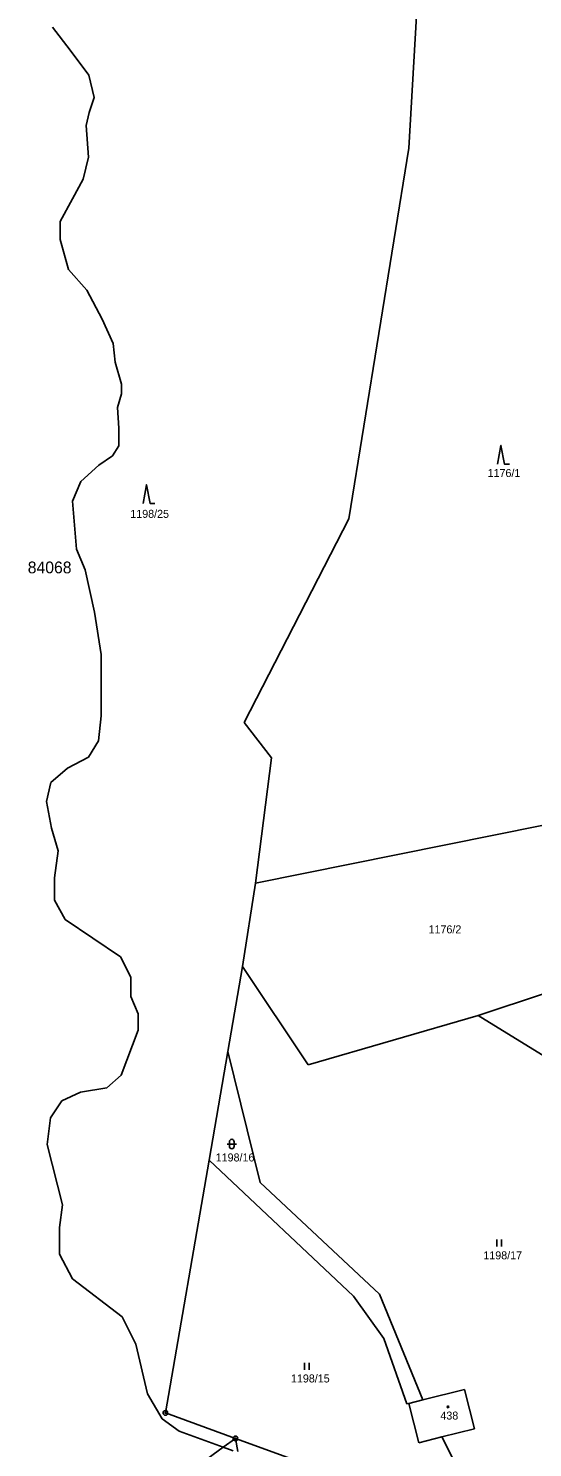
# Model space of a CAD drawing. Extents: x -439246 to -433691, y -1130252 to -1121148.
# Drawn here: x -438433.7 to -438326.7, y -1123482.7 to -1123181.2 of the extents above; entities that cross this region are included whole.
import ezdxf

# ---------------------------------------------------------------- set-up
doc = ezdxf.new("R2010")
doc.units = 0
for name, color, linetype in [('Vrstva 1', 7, 'Continuous'), ('Vrstva 18', 7, 'Continuous'), ('Vrstva 19', 7, 'Continuous'), ('Vrstva 24', 7, 'Continuous'), ('Vrstva 25', 7, 'Continuous'), ('Vrstva 3', 7, 'Continuous'), ('Vrstva 37', 7, 'Continuous'), ('Vrstva 4', 7, 'Continuous'), ('Vrstva 53', 7, 'Continuous')]:
    doc.layers.add(name, color=color, linetype=linetype)

msp = doc.modelspace()

# ---------------------------------------------------------------- linework, layer by layer
at = {"layer": 'Vrstva 1'}
msp.add_line((-438389.25, -1123483.53), (-438389.74, -1123480.75), dxfattribs=at)
for points in [[(-438348.43, -1123128.36), (-438352.97, -1123206.64)], [(-438352.97, -1123206.64), (-438365.68, -1123285.41)], [(-438365.68, -1123285.41), (-438387.93, -1123328.64)], [(-438387.93, -1123328.64), (-438382.06, -1123336.18)], [(-438382.06, -1123336.18), (-438385.48, -1123362.84)], [(-438304.66, -1123346.54), (-438385.48, -1123362.84)], [(-438385.48, -1123362.84), (-438388.26, -1123380.5)], [(-438388.26, -1123380.5), (-438391.37, -1123398.56)], [(-438388.26, -1123380.5), (-438374.31, -1123401.38)], [(-438338.22, -1123390.89), (-438309.83, -1123381.49)], [(-438374.31, -1123401.38), (-438338.22, -1123390.89)], [(-438315.6, -1123404.87), (-438338.22, -1123390.89)], [(-438391.37, -1123398.56), (-438395.36, -1123421.67)], [(-438391.37, -1123398.56), (-438384.5, -1123426.4)], [(-438395.36, -1123421.67), (-438404.6, -1123475.34)], [(-438364.68, -1123450.57), (-438395.36, -1123421.67)], [(-438384.5, -1123426.4), (-438359.2, -1123450.09)], [(-438358.25, -1123459.55), (-438364.68, -1123450.57)], [(-438359.2, -1123450.09), (-438349.94, -1123472.59)], [(-438353.34, -1123473.43), (-438358.25, -1123459.55)], [(-438349.94, -1123472.59), (-438341.15, -1123470.4)], [(-438341.15, -1123470.4), (-438339.02, -1123478.72)], [(-438352.97, -1123473.34), (-438353.34, -1123473.43)], [(-438352.97, -1123473.34), (-438349.94, -1123472.59)], [(-438352.97, -1123473.34), (-438350.84, -1123481.66)], [(-438389.74, -1123480.75), (-438404.6, -1123475.34)], [(-438389.74, -1123480.75), (-438392.32, -1123482.63)], [(-438364.37, -1123489.98), (-438389.74, -1123480.75)], [(-438350.84, -1123481.66), (-438345.94, -1123480.44)], [(-438345.94, -1123480.44), (-438339.02, -1123478.72)], [(-438345.94, -1123480.44), (-438335.85, -1123500.47)], [(-438392.32, -1123482.63), (-438407.27, -1123493.56)]]:
    msp.add_lwpolyline(points, dxfattribs=at)
at = {"layer": 'Vrstva 24'}
for centre, radius in [((-438404.6, -1123475.34), 0.5), ((-438404.6, -1123475.34), 0.1), ((-438389.74, -1123480.75), 0.5), ((-438389.74, -1123480.75), 0.1)]:
    msp.add_circle(centre, radius, dxfattribs=at)
at = {"layer": 'Vrstva 25'}
for p, q in [((-438391.53, -1123418.22), (-438389.53, -1123418.22)), ((-438391.03, -1123418.72), (-438391.03, -1123417.72)), ((-438390.03, -1123417.72), (-438390.03, -1123418.72)), ((-438334.24, -1123440.02), (-438334.24, -1123438.52)), ((-438333.24, -1123440.02), (-438333.24, -1123438.52)), ((-438375.09, -1123466.17), (-438375.09, -1123464.67)), ((-438374.09, -1123466.17), (-438374.09, -1123464.67))]:
    msp.add_line(p, q, dxfattribs=at)
for points in [[(-438334.1, -1123273.83), (-438333.4, -1123269.83), (-438332.6, -1123273.83), (-438331.6, -1123273.83)], [(-438409.34, -1123282.17), (-438408.64, -1123278.17), (-438407.84, -1123282.17), (-438406.84, -1123282.17)]]:
    msp.add_lwpolyline(points, dxfattribs=at)
msp.add_circle((-438344.61, -1123474.05), 0.175, dxfattribs=at)
for centre, start, end in [((-438390.53, -1123417.72), 0, 180), ((-438390.53, -1123418.72), 180, 0)]:
    msp.add_arc(centre, 0.5, start, end, dxfattribs=at)
at = {"layer": 'Vrstva 3'}
for points in [[(-438349.94, -1123472.59), (-438341.15, -1123470.4)], [(-438341.15, -1123470.4), (-438339.02, -1123478.72)], [(-438352.97, -1123473.34), (-438349.94, -1123472.59)], [(-438352.97, -1123473.34), (-438350.84, -1123481.66)], [(-438350.84, -1123481.66), (-438345.94, -1123480.44)], [(-438345.94, -1123480.44), (-438339.02, -1123478.72)]]:
    msp.add_lwpolyline(points, dxfattribs=at)
at = {"layer": 'Vrstva 37'}
msp.add_circle((-438344.61, -1123474.05), 0.175, dxfattribs=at)
at = {"layer": 'Vrstva 4'}
for points in [[(-438424.83, -1123185.85), (-438428.57, -1123180.98)], [(-438420.85, -1123191.14), (-438424.83, -1123185.85)], [(-438419.73, -1123195.89), (-438420.85, -1123191.14)], [(-438420.77, -1123199.1), (-438419.73, -1123195.89)], [(-438421.47, -1123201.88), (-438420.77, -1123199.1)], [(-438420.95, -1123208.6), (-438421.47, -1123201.88)], [(-438422.04, -1123213.29), (-438420.95, -1123208.6)], [(-438424.34, -1123217.41), (-438422.04, -1123213.29)], [(-438426.99, -1123222.26), (-438424.34, -1123217.41)], [(-438426.99, -1123226.06), (-438426.99, -1123222.26)], [(-438425.22, -1123232.42), (-438426.99, -1123226.06)], [(-438421.31, -1123236.85), (-438425.22, -1123232.42)], [(-438418.02, -1123242.97), (-438421.31, -1123236.85)], [(-438415.73, -1123248.16), (-438418.02, -1123242.97)], [(-438415.26, -1123252.1), (-438415.73, -1123248.16)], [(-438413.92, -1123256.77), (-438415.26, -1123252.1)], [(-438413.92, -1123258.89), (-438413.92, -1123256.77)], [(-438414.75, -1123261.79), (-438413.92, -1123258.89)], [(-438414.48, -1123266.16), (-438414.75, -1123261.79)], [(-438414.48, -1123269.9), (-438414.48, -1123266.16)], [(-438418.74, -1123274.04), (-438415.85, -1123272.01)], [(-438415.85, -1123272.01), (-438414.48, -1123269.9)], [(-438422.54, -1123277.51), (-438418.74, -1123274.04)], [(-438424.31, -1123281.64), (-438422.54, -1123277.51)], [(-438423.46, -1123291.86), (-438424.31, -1123281.64)], [(-438421.62, -1123296.25), (-438423.46, -1123291.86)], [(-438419.66, -1123305.22), (-438421.62, -1123296.25)], [(-438418.23, -1123314.26), (-438419.66, -1123305.22)], [(-438418.23, -1123327.29), (-438418.23, -1123314.26)], [(-438418.81, -1123332.55), (-438418.23, -1123327.29)], [(-438420.94, -1123336.07), (-438418.81, -1123332.55)], [(-438425.41, -1123338.41), (-438420.94, -1123336.07)], [(-438428.97, -1123341.39), (-438425.41, -1123338.41)], [(-438429.88, -1123345.49), (-438428.97, -1123341.39)], [(-438428.81, -1123351.13), (-438429.88, -1123345.49)], [(-438427.38, -1123355.92), (-438428.81, -1123351.13)], [(-438428.14, -1123361.64), (-438427.38, -1123355.92)], [(-438428.14, -1123366.39), (-438428.14, -1123361.64)], [(-438425.89, -1123370.5), (-438428.14, -1123366.39)], [(-438414.18, -1123378.46), (-438425.89, -1123370.5)], [(-438411.92, -1123382.8), (-438414.18, -1123378.46)], [(-438411.92, -1123386.85), (-438411.92, -1123382.8)], [(-438410.38, -1123390.59), (-438411.92, -1123386.85)], [(-438410.38, -1123394.04), (-438410.38, -1123390.59)], [(-438414, -1123403.61), (-438410.38, -1123394.04)], [(-438417.06, -1123406.25), (-438414, -1123403.61)], [(-438426.57, -1123409.05), (-438422.61, -1123407.22)], [(-438422.61, -1123407.22), (-438417.06, -1123406.25)], [(-438428.99, -1123412.63), (-438426.57, -1123409.05)], [(-438429.71, -1123418.33), (-438428.99, -1123412.63)], [(-438426.48, -1123431.13), (-438429.71, -1123418.33)], [(-438427.08, -1123435.96), (-438426.48, -1123431.13)], [(-438427.08, -1123441.61), (-438427.08, -1123435.96)], [(-438424.32, -1123446.89), (-438427.08, -1123441.61)], [(-438413.76, -1123454.94), (-438424.32, -1123446.89)], [(-438410.92, -1123460.71), (-438413.76, -1123454.94)], [(-438408.4, -1123471.27), (-438410.92, -1123460.71)], [(-438405.31, -1123476.63), (-438408.4, -1123471.27)], [(-438401.7, -1123479.22), (-438405.31, -1123476.63)], [(-438392.32, -1123482.63), (-438401.7, -1123479.22)], [(-438390.24, -1123483.39), (-438392.32, -1123482.63)]]:
    msp.add_lwpolyline(points, dxfattribs=at)

# ---------------------------------------------------------------- texts
at = {"layer": 'Vrstva 18'}
for s, p in [('1176/1', (-438336.22, -1123276.53)), ('1198/25', (-438412.07, -1123285.2)), ('1176/2', (-438348.75, -1123373.47)), ('1198/16', (-438393.94, -1123421.92)), ('1198/17', (-438337.12, -1123442.72)), ('1198/15', (-438377.96, -1123468.87))]:
    msp.add_text(s, height=1.7, dxfattribs=at).set_placement(p)
at = {"layer": 'Vrstva 19'}
msp.add_text('438', height=1.7, dxfattribs=at).set_placement((-438346.24, -1123476.75))
at = {"layer": 'Vrstva 53'}
msp.add_text('84068', height=2.5, dxfattribs=at).set_placement((-438433.84, -1123296.98))

doc.saveas('drawing.dxf')
